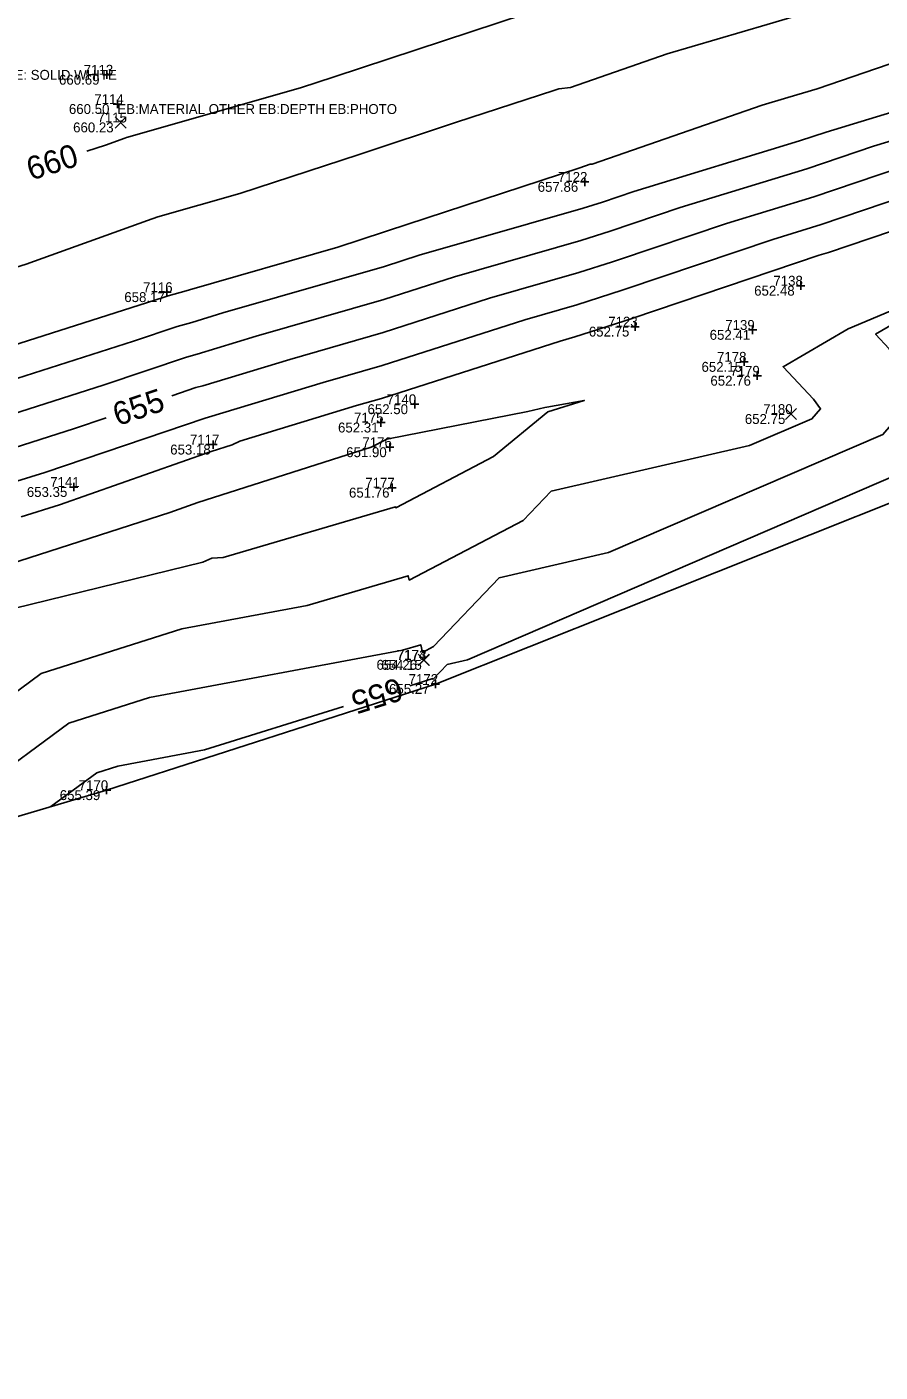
# Model space of a CAD drawing. Extents: x 2129350 to 2137777, y 657588 to 659885.
# Drawn here: x 2134024.7 to 2134128.1, y 658724.4 to 658887.4 of the extents above; entities that cross this region are included whole.
import ezdxf

# ---------------------------------------------------------------- set-up
doc = ezdxf.new("R2010")
doc.units = 0
for name, color, linetype in [('DT_X_Contour_Major', 7, 'Continuous'), ('DT_X_Contour_Minor', 7, 'Continuous'), ('DT_X_TIN_Hull', 7, 'Continuous'), ('SV_X_Random_Point', 7, 'Continuous'), ('SV_X_Shot_Marker', 7, 'Continuous'), ('SV_X_Text_Comment', 7, 'Continuous'), ('SV_X_Text_Elevation', 7, 'Continuous'), ('SV_X_Text_Name', 7, 'Continuous')]:
    doc.layers.add(name, color=color, linetype=linetype)

msp = doc.modelspace()

# ---------------------------------------------------------------- linework, layer by layer
at = {"layer": 'DT_X_Contour_Major'}
for points in [[(2134127.66, 658901.21), (2134111.88, 658896.48), (2134090.8, 658890.31), (2134087.94, 658889.31), (2134085.37, 658889), (2134085.36, 658889), (2134085.13, 658888.93), (2134061.93, 658881.3), (2134057.87, 658879.97), (2134036.79, 658873.93), (2134036.59, 658873.86), (2134034.23, 658873.01), (2134031.99, 658872.31)], [(2134137.67, 658872.57), (2134133.05, 658871.17), (2134120.05, 658866.77), (2134109.45, 658863.54), (2134096.27, 658859.09), (2134095.65, 658858.9), (2134091.58, 658857.58), (2134080.76, 658854.48), (2134067.85, 658850.33), (2134056.55, 658847.07), (2134046.02, 658843.88), (2134045.17, 658843.64), (2134042.27, 658842.65)], [(2134160.79, 658840.74), (2134144.03, 658844.18), (2134137, 658836.05), (2134078.08, 658810.68), (2134075.63, 658810.11), (2134073.92, 658808.32), (2134073.88, 658808.39), (2134071.09, 658807.52)], [(2134034.31, 658839.97), (2134030.48, 658838.68), (2134022.15, 658836.02), (2134005.93, 658830.53), (2133999.04, 658828.33), (2133984.83, 658824.22), (2133977.53, 658822.08), (2133960.8, 658817.24), (2133954.14, 658815.29), (2133950.36, 658814.22), (2133942.36, 658812.09), (2133938.61, 658811.03)], [(2134063.07, 658805.02), (2134046.22, 658799.75), (2134035.71, 658797.77), (2134033.18, 658796.97), (2134027.63, 658792.88)]]:
    msp.add_lwpolyline(points, dxfattribs=at)
at = {"layer": 'DT_X_Contour_Minor'}
for points in [[(2134128.2, 658891.77), (2134114.38, 658887.64), (2134102.29, 658884.1), (2134090.56, 658880.02), (2134089.16, 658879.85), (2134088.53, 658879.63), (2134076.77, 658875.79), (2134064.97, 658871.91), (2134050.49, 658867.18), (2134040.58, 658864.33), (2134039.3, 658863.91), (2134024.61, 658858.59), (2134015.68, 658855.8), (2134007.34, 658853.2), (2133993.83, 658848.2), (2133977.73, 658843.52), (2133969.58, 658841.39), (2133962.13, 658839.47), (2133947.28, 658835.16), (2133932.02, 658831.91)], [(2134140.59, 658886.74), (2134120.43, 658879.85), (2134116.88, 658878.79), (2134113.78, 658877.88), (2134093.18, 658870.73), (2134092.96, 658870.7), (2134091.71, 658870.27), (2134068.41, 658862.65), (2134068.01, 658862.52), (2134062.38, 658860.68), (2134044.4, 658855.5), (2134044.02, 658855.38), (2134041.81, 658854.75), (2134041.22, 658854.55), (2134018.06, 658847.16), (2134016.68, 658846.69), (2133996.02, 658840.09), (2133994.28, 658839.59), (2133972.34, 658833.15), (2133970.32, 658832.57), (2133950.2, 658826.67), (2133949.75, 658826.54), (2133926.96, 658820.48)], [(2134142.21, 658880.9), (2134121.52, 658874.61), (2134118.31, 658873.53), (2134098.22, 658867.4), (2134094.43, 658866.12), (2134093.26, 658865.76), (2134092.08, 658865.38), (2134072.23, 658859.68), (2134068.03, 658858.33), (2134048.45, 658852.69), (2134044.69, 658851.55), (2134042.93, 658851.04), (2134037.64, 658849.26), (2134019.42, 658843.45), (2134013.1, 658841.31), (2133997.03, 658836.17), (2133991.13, 658834.47), (2133974.07, 658829.46), (2133967.15, 658827.46), (2133951.51, 658822.88), (2133949.95, 658822.43), (2133932.09, 658817.68)], [(2134143.03, 658877.67), (2134127.28, 658872.89), (2134119.18, 658870.15), (2134103.84, 658865.47), (2134095.35, 658862.6), (2134094.46, 658862.33), (2134091.83, 658861.48), (2134076.5, 658857.08), (2134067.94, 658854.33), (2134052.5, 658849.88), (2134045.35, 658847.71), (2134044.05, 658847.34), (2134034.06, 658843.97), (2134020.79, 658839.73), (2134009.51, 658835.92), (2133998.03, 658832.25), (2133987.98, 658829.34), (2133975.8, 658825.77), (2133963.97, 658822.35), (2133952.83, 658819.08), (2133950.16, 658818.32), (2133937.23, 658814.88), (2133926.39, 658811.83)], [(2134190.77, 658850.25), (2134185.46, 658851.33), (2134185.8, 658865.57), (2134188.27, 658869.43), (2134182.78, 658870.41), (2134168.24, 658865.86), (2134161.64, 658863.54), (2134145.3, 658858.23), (2134142.84, 658857.37), (2134138.41, 658855.28), (2134131.06, 658852.18), (2134127.51, 658850.11), (2134129.16, 658848.33), (2134132.98, 658843.25), (2134128.41, 658837.96), (2134095.17, 658823.65), (2134081.92, 658820.6), (2134073.96, 658812.26), (2134072.64, 658811.57), (2134072.43, 658812.5), (2134070.22, 658811.85), (2134039.58, 658806.09), (2134029.8, 658802.99), (2134008.36, 658787.16)], [(2134138.81, 658869.45), (2134120.92, 658863.4), (2134115.06, 658861.61), (2134097.19, 658855.57), (2134096.84, 658855.47), (2134091.33, 658853.69), (2134085.02, 658851.87), (2134067.76, 658846.33), (2134060.6, 658844.27), (2134046.69, 658840.05), (2134046.29, 658839.93), (2134026.9, 658833.38), (2134023.51, 658832.3), (2134002.34, 658825.14), (2134000.04, 658824.4), (2133981.67, 658819.09), (2133979.27, 658818.39), (2133957.63, 658812.13), (2133955.46, 658811.5), (2133950.56, 658810.11), (2133947.5, 658809.29), (2133927.03, 658803.52)], [(2134144.58, 658867.73), (2134121.8, 658860.02), (2134120.67, 658859.68), (2134098.11, 658852.06), (2134098.03, 658852.03), (2134091.09, 658849.79), (2134089.29, 658849.27), (2134067.67, 658842.33), (2134064.65, 658841.46), (2134050.49, 658837.16), (2134049.58, 658836.7), (2134047.03, 658835.89), (2134028.65, 658829.46), (2134024.01, 658827.97)], [(2133922.58, 658778.96), (2133968.98, 658795.53), (2133975.98, 658797.71), (2133977.11, 658798.32), (2133979.56, 658799.75), (2133989.06, 658802.7), (2133999.85, 658804.64), (2134017.78, 658802.63), (2134026.42, 658809.02), (2134043.46, 658814.4), (2134058.65, 658817.26), (2134070.9, 658820.85), (2134071.02, 658820.33), (2134084.83, 658827.55), (2134088.21, 658831.09), (2134112.26, 658836.62), (2134119.81, 658839.87), (2134120.85, 658841.07), (2134119.98, 658842.23), (2134116.32, 658846.18), (2134124.21, 658850.77), (2134140.52, 658857.65)], [(2134046.01, 658822.48), (2134047.12, 658822.97), (2134048.48, 658823.08), (2134069.38, 658829.2), (2134069.4, 658829.09), (2134081.24, 658835.28), (2134087.82, 658840.7), (2134092.22, 658842.09), (2134087.7, 658841.29), (2134087.44, 658841.23), (2134085.41, 658840.76), (2134068.32, 658837.41), (2134066.41, 658836.45), (2134045.4, 658829.71), (2134042.03, 658828.53), (2134022.61, 658822.27), (2134018.47, 658820.84), (2134001.98, 658816.91), (2134009.44, 658813.69), (2134023.13, 658816.89), (2134046.01, 658822.48)]]:
    msp.add_lwpolyline(points, dxfattribs=at)
at = {"layer": 'DT_X_TIN_Hull'}
msp.add_lwpolyline([(2133180.89, 658556.24), (2133241.37, 658575.53), (2133323.37, 658600.41), (2133354.37, 658608.86), (2133416.18, 658625.91), (2133503.13, 658649.68), (2133568.52, 658667.12), (2133609.36, 658678.81), (2133661.7, 658693.34), (2133717.75, 658709.01), (2133767.14, 658722.65), (2133817.78, 658736.35), (2133865.68, 658757.92), (2133957.23, 658772.97), (2134008.3, 658787.14), (2134034.35, 658794.87), (2134074.2, 658807.73), (2134142.3, 658834.87), (2134201.78, 658853.74), (2134251.04, 658870.61), (2134301.27, 658887.93), (2134339.8, 658900.97), (2134383.27, 658929.14)], dxfattribs=at)
at = {"layer": 'SV_X_Random_Point'}
for p, q in [((2134035.4, 658875.1), (2134036.73, 658876.44)), ((2134035.4, 658876.44), (2134036.73, 658875.1)), ((2134116.62, 658839.77), (2134117.95, 658841.1)), ((2134116.62, 658841.1), (2134117.95, 658839.77)), ((2134072.1, 658809.99), (2134073.43, 658811.33)), ((2134072.1, 658811.33), (2134073.43, 658809.99)), ((2134072.15, 658809.98), (2134073.48, 658811.31)), ((2134072.15, 658811.31), (2134073.48, 658809.98))]:
    msp.add_line(p, q, dxfattribs=at)
at = {"layer": 'SV_X_Shot_Marker'}
for p, q in [((2134033.9, 658881.55), (2134034.9, 658881.55)), ((2134034.4, 658882.05), (2134034.4, 658881.05)), ((2134034.4, 658881.55), (2134034.4, 658881.55)), ((2134035.17, 658878), (2134036.17, 658878)), ((2134035.67, 658878.5), (2134035.67, 658877.5)), ((2134035.67, 658878), (2134035.67, 658878)), ((2134091.79, 658868.57), (2134092.79, 658868.57)), ((2134092.29, 658869.07), (2134092.29, 658868.07)), ((2134092.29, 658868.57), (2134092.29, 658868.57)), ((2134041.17, 658855.21), (2134042.17, 658855.21)), ((2134041.67, 658855.71), (2134041.67, 658854.71)), ((2134041.67, 658855.21), (2134041.67, 658855.21)), ((2134117.95, 658855.99), (2134118.95, 658855.99)), ((2134118.45, 658856.49), (2134118.45, 658855.49)), ((2134118.45, 658855.99), (2134118.45, 658855.99)), ((2134097.89, 658851.03), (2134098.89, 658851.03)), ((2134098.39, 658851.53), (2134098.39, 658850.53)), ((2134098.39, 658851.03), (2134098.39, 658851.03)), ((2134112.12, 658850.64), (2134113.12, 658850.64)), ((2134112.62, 658851.14), (2134112.62, 658850.14)), ((2134112.62, 658850.64), (2134112.62, 658850.64)), ((2134111.58, 658847.27), (2134111.58, 658846.27)), ((2134111.08, 658846.77), (2134112.08, 658846.77)), ((2134111.58, 658846.77), (2134111.58, 658846.77)), ((2134113.19, 658845.58), (2134113.19, 658844.58)), ((2134112.69, 658845.08), (2134113.69, 658845.08)), ((2134113.19, 658845.08), (2134113.19, 658845.08)), ((2134071.69, 658842.13), (2134071.69, 658841.13)), ((2134071.19, 658841.63), (2134072.19, 658841.63)), ((2134071.69, 658841.63), (2134071.69, 658841.63)), ((2134067.1, 658839.41), (2134068.1, 658839.41)), ((2134067.6, 658839.91), (2134067.6, 658838.91)), ((2134067.6, 658839.41), (2134067.6, 658839.41)), ((2134047.26, 658837.24), (2134047.26, 658836.24)), ((2134046.76, 658836.74), (2134047.76, 658836.74)), ((2134047.26, 658836.74), (2134047.26, 658836.74)), ((2134068.18, 658836.42), (2134069.18, 658836.42)), ((2134068.68, 658836.92), (2134068.68, 658835.92)), ((2134068.68, 658836.42), (2134068.68, 658836.42)), ((2134029.88, 658831.6), (2134030.88, 658831.6)), ((2134030.38, 658832.1), (2134030.38, 658831.1)), ((2134030.38, 658831.6), (2134030.38, 658831.6)), ((2134068.46, 658831.52), (2134069.46, 658831.52)), ((2134068.96, 658832.02), (2134068.96, 658831.02)), ((2134068.96, 658831.52), (2134068.96, 658831.52)), ((2134074.2, 658808.23), (2134074.2, 658807.23)), ((2134073.7, 658807.73), (2134074.7, 658807.73)), ((2134074.2, 658807.73), (2134074.2, 658807.73)), ((2134033.86, 658794.87), (2134034.86, 658794.87)), ((2134034.36, 658795.37), (2134034.36, 658794.37)), ((2134034.36, 658794.87), (2134034.36, 658794.87))]:
    msp.add_line(p, q, dxfattribs=at)

# ---------------------------------------------------------------- texts
at = {"layer": 'DT_X_Contour_Major'}
for s, rotation, p in [('660', 17.3851, (2134025.2, 658868.72)), ('655', 18.6604, (2134035.7, 658838.96)), ('655', 197.3551, (2134069.72, 658808.56))]:
    msp.add_text(s, height=2.8, rotation=rotation, dxfattribs=at).set_placement(p)
at = {"layer": 'SV_X_Text_Comment'}
for s, p in [('PAINTL NOTE: SOLID WHITE', (2134013.76, 658880.94)), ('EB:MATERIAL OTHER EB:DEPTH EB:PHOTO', (2134035.67, 658876.8))]:
    msp.add_text(s, height=1.2, dxfattribs=at).set_placement(p)
at = {"layer": 'SV_X_Text_Elevation'}
for s, p in [('660.69', (2134028.6, 658880.35)), ('660.50', (2134029.8, 658876.8)), ('660.23', (2134030.31, 658874.57)), ('657.86', (2134086.59, 658867.37)), ('658.17', (2134036.51, 658854.01)), ('652.48', (2134112.81, 658854.79)), ('652.75', (2134092.78, 658849.83)), ('652.41', (2134107.42, 658849.44)), ('652.15', (2134106.43, 658845.56)), ('652.76', (2134107.51, 658843.88)), ('652.50', (2134065.97, 658840.43)), ('652.75', (2134111.68, 658839.24)), ('652.31', (2134062.4, 658838.21)), ('653.18', (2134042.07, 658835.54)), ('651.90', (2134063.39, 658835.22)), ('653.35', (2134024.7, 658830.4)), ('651.76', (2134063.73, 658830.32)), ('654.26', (2134067.06, 658809.46)), ('654.15', (2134067.64, 658809.45)), ('655.27', (2134068.58, 658806.54)), ('655.39', (2134028.69, 658793.67))]:
    msp.add_text(s, height=1.2, dxfattribs=at).set_placement(p)
at = {"layer": 'SV_X_Text_Name'}
for s, p in [('7113', (2134031.6, 658881.55)), ('7114', (2134032.88, 658878)), ('7115', (2134033.26, 658875.77)), ('7122', (2134089.04, 658868.57)), ('7138', (2134115.14, 658855.99)), ('7116', (2134038.79, 658855.21)), ('7123', (2134095.13, 658851.03)), ('7139', (2134109.31, 658850.64)), ('7178', (2134108.31, 658846.77)), ('7179', (2134109.92, 658845.08)), ('7140', (2134068.3, 658841.63)), ('7175', (2134064.34, 658839.41)), ('7180', (2134113.9, 658840.44)), ('7117', (2134044.46, 658836.74)), ('7176', (2134065.35, 658836.42)), ('7141', (2134027.53, 658831.6)), ('7177', (2134065.7, 658831.52)), ('7174', (2134069.51, 658810.66)), ('7173', (2134069.55, 658810.65)), ('7172', (2134070.95, 658807.73)), ('7170', (2134030.99, 658794.87))]:
    msp.add_text(s, height=1.2, dxfattribs=at).set_placement(p)

doc.saveas('drawing.dxf')
